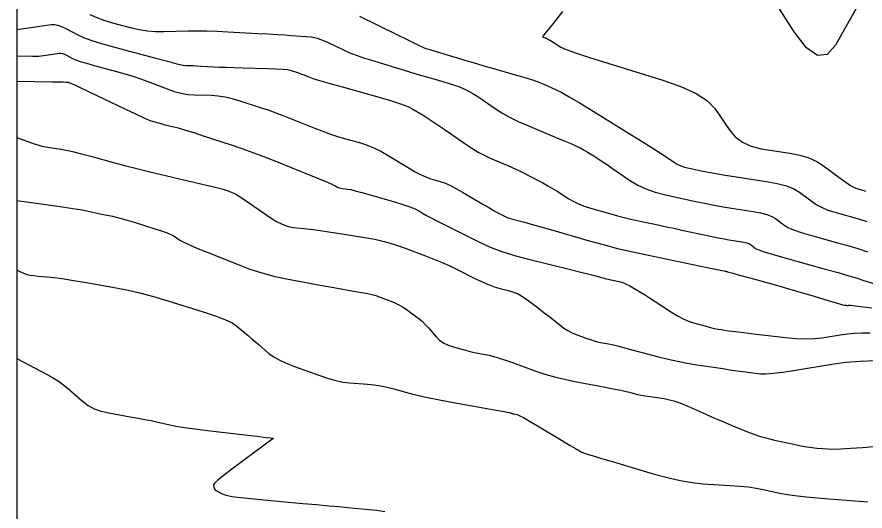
# Model space of a CAD drawing. Extents: x 2082232 to 2083549, y 592624 to 593832.
# Drawn here: x 2082231.8 to 2082307.2, y 592779 to 592822.8 of the extents above; entities that cross this region are included whole.
import ezdxf

# ---------------------------------------------------------------- set-up
doc = ezdxf.new("R2010")
doc.units = 0
for name, color, linetype in [('DT_X_Contour_Major', 7, 'Continuous'), ('DT_X_Contour_Minor', 7, 'Continuous'), ('DT_X_TIN_Hull', 7, 'Continuous')]:
    doc.layers.add(name, color=color, linetype=linetype)

msp = doc.modelspace()

# ---------------------------------------------------------------- linework, layer by layer
at = {"layer": 'DT_X_Contour_Major'}
for points in [[(2082262.222, 592822.904), (2082265.545, 592821.286), (2082266.641, 592820.753), (2082267.437, 592820.369), (2082267.931, 592820.133), (2082268.126, 592820.046), (2082268.377, 592819.971), (2082271.896, 592818.918), (2082272.648, 592818.695), (2082273.373, 592818.482), (2082274.072, 592818.28), (2082274.746, 592818.088), (2082276.507, 592817.589), (2082277.134, 592817.404), (2082277.694, 592817.222), (2082278.186, 592817.043), (2082278.612, 592816.867), (2082279.657, 592816.401), (2082280.161, 592816.149), (2082280.889, 592815.742), (2082281.84, 592815.18), (2082283.015, 592814.462), (2082286.446, 592812.341), (2082287.604, 592811.623), (2082288.504, 592811.06), (2082289.146, 592810.653), (2082289.529, 592810.4), (2082290.208, 592809.934), (2082290.481, 592809.77), (2082290.793, 592809.627), (2082291.142, 592809.506), (2082291.53, 592809.407), (2082292.614, 592809.171), (2082293.103, 592809.073), (2082293.756, 592808.956), (2082294.574, 592808.821), (2082295.556, 592808.667), (2082298.394, 592808.232), (2082299.377, 592808.05), (2082300.199, 592807.831), (2082300.857, 592807.575), (2082301.354, 592807.282), (2082302.462, 592806.452), (2082302.894, 592806.16), (2082303.36, 592805.909), (2082303.859, 592805.697), (2082304.392, 592805.526), (2082305.858, 592805.122), (2082306.502, 592804.935), (2082307.335, 592804.677)], [(2082231.787, 592812.13), (2082233.317, 592811.582), (2082233.651, 592811.473), (2082233.997, 592811.379), (2082234.354, 592811.302), (2082234.722, 592811.241), (2082235.721, 592811.099), (2082236.158, 592811.022), (2082236.721, 592810.898), (2082237.41, 592810.727), (2082238.224, 592810.509), (2082240.564, 592809.865), (2082241.474, 592809.621), (2082242.45, 592809.37), (2082243.491, 592809.113), (2082244.599, 592808.851), (2082247.639, 592808.141), (2082248.649, 592807.904), (2082249.397, 592807.727), (2082249.884, 592807.607), (2082250.11, 592807.547), (2082250.364, 592807.464), (2082250.461, 592807.431), (2082250.563, 592807.395), (2082250.668, 592807.355), (2082250.779, 592807.311), (2082251.078, 592807.19), (2082251.254, 592807.097), (2082251.557, 592806.908), (2082251.987, 592806.624), (2082252.544, 592806.244), (2082254.199, 592805.102), (2082254.8, 592804.721), (2082255.361, 592804.436), (2082255.882, 592804.245), (2082256.363, 592804.148), (2082257.594, 592804.019), (2082258.11, 592803.958), (2082258.735, 592803.875), (2082259.469, 592803.769), (2082260.313, 592803.639), (2082262.709, 592803.263), (2082263.591, 592803.103), (2082264.441, 592802.906), (2082265.26, 592802.672), (2082266.046, 592802.401), (2082268.1, 592801.628), (2082268.854, 592801.335), (2082269.574, 592801.034), (2082270.262, 592800.727), (2082270.916, 592800.413), (2082272.618, 592799.566), (2082273.221, 592799.277), (2082273.755, 592799.045), (2082274.22, 592798.871), (2082274.616, 592798.754), (2082275.579, 592798.52), (2082275.932, 592798.416), (2082276.269, 592798.279), (2082276.59, 592798.109), (2082276.895, 592797.908), (2082277.687, 592797.326), (2082277.994, 592797.098), (2082278.32, 592796.849), (2082278.666, 592796.581), (2082279.031, 592796.293), (2082280.031, 592795.498), (2082280.404, 592795.221), (2082280.771, 592794.986), (2082281.133, 592794.795), (2082281.491, 592794.645), (2082282.436, 592794.304), (2082282.78, 592794.186), (2082283.099, 592794.087), (2082283.396, 592794.008), (2082283.67, 592793.948), (2082284.369, 592793.815), (2082284.704, 592793.743), (2082285.183, 592793.627), (2082285.808, 592793.468), (2082286.578, 592793.265), (2082288.824, 592792.666), (2082289.668, 592792.454), (2082290.518, 592792.264), (2082291.374, 592792.099), (2082292.234, 592791.957), (2082294.536, 592791.611), (2082295.335, 592791.492), (2082296.004, 592791.396), (2082296.544, 592791.323), (2082296.955, 592791.271), (2082297.879, 592791.165), (2082298.334, 592791.155), (2082299.005, 592791.205), (2082299.893, 592791.314), (2082300.998, 592791.482), (2082304.232, 592792.01), (2082305.467, 592792.178), (2082306.745, 592792.289), (2082308.067, 592792.34)]]:
    msp.add_lwpolyline(points, dxfattribs=at)
at = {"layer": 'DT_X_Contour_Minor'}
for points in [[(2082306.396, 592823.598), (2082304.558, 592820.343), (2082303.81, 592819.502), (2082302.946, 592819.42), (2082301.966, 592820.096), (2082300.869, 592821.53), (2082297.789, 592826.367)], [(2082280.292, 592823.315), (2082279.453, 592822.268), (2082278.928, 592821.615), (2082278.719, 592821.355), (2082278.58, 592821.188), (2082278.542, 592821.131), (2082278.529, 592821.086), (2082278.544, 592821.053), (2082278.584, 592821.032), (2082278.728, 592820.991), (2082278.776, 592820.977), (2082278.815, 592820.965), (2082278.844, 592820.955), (2082278.863, 592820.948), (2082278.901, 592820.931), (2082278.945, 592820.906), (2082279.051, 592820.842), (2082279.219, 592820.739), (2082279.448, 592820.598), (2082280.14, 592820.17), (2082280.595, 592819.96), (2082281.443, 592819.649), (2082282.684, 592819.237), (2082284.316, 592818.726), (2082289.194, 592817.227), (2082290.854, 592816.647), (2082292.177, 592816.034), (2082293.162, 592815.385), (2082293.81, 592814.702), (2082295.089, 592812.834), (2082295.628, 592812.203), (2082296.284, 592811.711), (2082297.059, 592811.357), (2082297.951, 592811.142), (2082300.489, 592810.753), (2082301.391, 592810.573), (2082302.192, 592810.327), (2082302.894, 592810.014), (2082303.496, 592809.633), (2082304.967, 592808.53), (2082305.474, 592808.161), (2082305.892, 592807.883), (2082306.22, 592807.694), (2082306.459, 592807.596), (2082306.976, 592807.453), (2082307.215, 592807.383)], [(2082238.254, 592823.05), (2082238.877, 592822.785), (2082239.517, 592822.554), (2082240.175, 592822.357), (2082241.955, 592821.879), (2082242.638, 592821.724), (2082243.351, 592821.618), (2082244.095, 592821.562), (2082244.87, 592821.555), (2082246.977, 592821.603), (2082247.792, 592821.611), (2082248.659, 592821.602), (2082249.577, 592821.574), (2082250.546, 592821.527), (2082253.199, 592821.379), (2082254.131, 592821.326), (2082254.937, 592821.28), (2082255.617, 592821.239), (2082256.171, 592821.204), (2082257.482, 592821.118), (2082257.973, 592821.06), (2082258.465, 592820.95), (2082258.957, 592820.788), (2082259.45, 592820.574), (2082260.763, 592819.935), (2082261.303, 592819.693), (2082261.939, 592819.444), (2082262.671, 592819.19), (2082263.5, 592818.931), (2082266.681, 592817.978), (2082267.464, 592817.743), (2082268.185, 592817.528), (2082268.843, 592817.331), (2082270.514, 592816.831), (2082271.131, 592816.62), (2082271.727, 592816.362), (2082272.302, 592816.057), (2082272.857, 592815.705), (2082274.31, 592814.703), (2082274.9, 592814.326), (2082275.58, 592813.949), (2082276.35, 592813.571), (2082277.209, 592813.192), (2082279.621, 592812.179), (2082280.423, 592811.842), (2082281.017, 592811.591), (2082281.406, 592811.427), (2082281.587, 592811.349), (2082281.797, 592811.256), (2082281.895, 592811.207), (2082282.034, 592811.13), (2082282.212, 592811.025), (2082282.43, 592810.892), (2082283.064, 592810.5), (2082283.346, 592810.32), (2082283.719, 592810.074), (2082284.182, 592809.762), (2082284.734, 592809.384), (2082286.328, 592808.289), (2082286.97, 592807.903), (2082287.702, 592807.569), (2082288.523, 592807.285), (2082289.432, 592807.051), (2082291.977, 592806.497), (2082292.902, 592806.301), (2082293.767, 592806.13), (2082294.571, 592805.984), (2082295.317, 592805.862), (2082297.224, 592805.57), (2082297.884, 592805.447), (2082298.436, 592805.3), (2082298.879, 592805.128), (2082299.212, 592804.932), (2082299.957, 592804.374), (2082300.314, 592804.159), (2082300.828, 592803.935), (2082301.498, 592803.701), (2082302.325, 592803.456), (2082304.74, 592802.791), (2082305.64, 592802.537), (2082306.53, 592802.273), (2082307.41, 592801.999)], [(2082231.787, 592821.715), (2082234.865, 592822.172), (2082235.12, 592822.176), (2082235.417, 592822.119), (2082235.754, 592821.999), (2082236.131, 592821.818), (2082237.192, 592821.253), (2082237.702, 592821.024), (2082238.435, 592820.761), (2082239.391, 592820.465), (2082240.571, 592820.134), (2082244.015, 592819.209), (2082245.158, 592818.905), (2082246.002, 592818.689), (2082246.549, 592818.56), (2082246.798, 592818.519), (2082247.066, 592818.525), (2082247.208, 592818.524), (2082247.436, 592818.516), (2082247.748, 592818.501), (2082248.145, 592818.48), (2082249.317, 592818.415), (2082249.806, 592818.391), (2082250.392, 592818.368), (2082251.075, 592818.346), (2082251.857, 592818.325), (2082254.07, 592818.27), (2082254.819, 592818.245), (2082255.403, 592818.21), (2082255.825, 592818.167), (2082256.083, 592818.114), (2082256.552, 592817.961), (2082256.73, 592817.901), (2082256.91, 592817.836), (2082257.093, 592817.768), (2082257.28, 592817.694), (2082257.78, 592817.492), (2082258.098, 592817.383), (2082258.675, 592817.208), (2082259.511, 592816.966), (2082260.607, 592816.658), (2082263.874, 592815.748), (2082264.988, 592815.425), (2082265.879, 592815.135), (2082266.547, 592814.881), (2082266.992, 592814.66), (2082267.882, 592814.119), (2082268.255, 592813.886), (2082268.709, 592813.59), (2082269.242, 592813.232), (2082269.856, 592812.813), (2082271.598, 592811.611), (2082272.225, 592811.194), (2082272.799, 592810.842), (2082273.321, 592810.557), (2082273.79, 592810.338), (2082274.971, 592809.842), (2082275.418, 592809.649), (2082275.872, 592809.443), (2082276.334, 592809.222), (2082276.803, 592808.988), (2082278.066, 592808.344), (2082278.529, 592808.102), (2082278.973, 592807.857), (2082279.397, 592807.61), (2082279.802, 592807.36), (2082280.855, 592806.691), (2082281.279, 592806.449), (2082281.761, 592806.224), (2082282.3, 592806.017), (2082282.898, 592805.827), (2082284.569, 592805.345), (2082285.184, 592805.173), (2082285.778, 592805.019), (2082286.351, 592804.881), (2082286.901, 592804.761), (2082288.341, 592804.464), (2082288.905, 592804.347), (2082289.52, 592804.217), (2082290.184, 592804.075), (2082290.898, 592803.92), (2082292.868, 592803.491), (2082293.56, 592803.343), (2082294.159, 592803.221), (2082294.665, 592803.126), (2082295.077, 592803.057), (2082296.053, 592802.907), (2082296.391, 592802.845), (2082296.673, 592802.769), (2082296.9, 592802.682), (2082297.07, 592802.581), (2082297.451, 592802.295), (2082297.734, 592802.158), (2082298.296, 592801.961), (2082299.138, 592801.704), (2082300.259, 592801.386), (2082303.621, 592800.46), (2082304.778, 592800.139), (2082305.725, 592799.868), (2082306.463, 592799.65), (2082306.993, 592799.482), (2082308.126, 592799.104)], [(2082231.787, 592819.391), (2082233.179, 592819.365), (2082233.463, 592819.363), (2082233.719, 592819.37), (2082233.946, 592819.385), (2082234.145, 592819.408), (2082235.562, 592819.619), (2082235.691, 592819.621), (2082235.84, 592819.592), (2082236.01, 592819.531), (2082236.2, 592819.44), (2082236.735, 592819.155), (2082237.004, 592819.037), (2082237.411, 592818.894), (2082237.955, 592818.728), (2082238.637, 592818.538), (2082240.638, 592818), (2082241.375, 592817.793), (2082242.085, 592817.574), (2082242.769, 592817.344), (2082243.425, 592817.102), (2082245.141, 592816.442), (2082245.775, 592816.223), (2082246.391, 592816.063), (2082246.988, 592815.962), (2082247.568, 592815.918), (2082249.088, 592815.881), (2082249.673, 592815.84), (2082250.286, 592815.748), (2082250.927, 592815.603), (2082251.597, 592815.406), (2082253.42, 592814.811), (2082254.109, 592814.579), (2082254.81, 592814.329), (2082255.522, 592814.061), (2082256.246, 592813.776), (2082258.19, 592812.991), (2082258.9, 592812.713), (2082259.571, 592812.469), (2082260.204, 592812.259), (2082260.798, 592812.082), (2082262.331, 592811.655), (2082262.916, 592811.466), (2082263.519, 592811.217), (2082264.141, 592810.91), (2082264.782, 592810.544), (2082266.516, 592809.49), (2082267.127, 592809.131), (2082267.662, 592808.847), (2082268.121, 592808.637), (2082268.502, 592808.5), (2082269.416, 592808.235), (2082269.797, 592808.1), (2082270.256, 592807.894), (2082270.792, 592807.618), (2082271.406, 592807.27), (2082273.144, 592806.25), (2082273.735, 592805.906), (2082274.202, 592805.637), (2082274.545, 592805.444), (2082274.765, 592805.328), (2082275.188, 592805.117), (2082275.355, 592805.041), (2082275.538, 592804.971), (2082275.739, 592804.907), (2082275.956, 592804.85), (2082276.557, 592804.703), (2082276.906, 592804.611), (2082277.501, 592804.446), (2082278.342, 592804.207), (2082279.429, 592803.895), (2082282.656, 592802.964), (2082283.893, 592802.622), (2082285.184, 592802.293), (2082286.529, 592801.979), (2082287.928, 592801.678), (2082292.982, 592800.635), (2082293.885, 592800.449), (2082294.441, 592800.334), (2082294.649, 592800.291), (2082294.738, 592800.271), (2082294.769, 592800.265), (2082294.797, 592800.259), (2082294.82, 592800.255), (2082294.838, 592800.252), (2082294.883, 592800.245), (2082294.898, 592800.242), (2082294.911, 592800.239), (2082294.921, 592800.235), (2082294.929, 592800.23), (2082294.946, 592800.217), (2082295.068, 592800.181), (2082295.421, 592800.082), (2082296.004, 592799.92), (2082296.818, 592799.695), (2082299.298, 592799.012), (2082300.187, 592798.765), (2082300.994, 592798.536), (2082301.72, 592798.325), (2082302.365, 592798.131), (2082303.975, 592797.64), (2082304.512, 592797.478), (2082304.914, 592797.359), (2082305.183, 592797.286), (2082305.316, 592797.256), (2082305.495, 592797.235), (2082305.556, 592797.229), (2082305.605, 592797.226), (2082305.643, 592797.225), (2082305.669, 592797.227), (2082305.724, 592797.236), (2082305.745, 592797.239), (2082305.767, 592797.24), (2082305.789, 592797.241), (2082305.812, 592797.241), (2082305.875, 592797.24), (2082306.103, 592797.215), (2082306.738, 592797.141), (2082307.782, 592797.018)], [(2082231.787, 592817.145), (2082234.899, 592817.086), (2082235.483, 592817.075), (2082235.901, 592817.067), (2082236.152, 592817.063), (2082236.238, 592817.062), (2082236.26, 592817.065), (2082236.262, 592817.065), (2082236.264, 592817.064), (2082236.266, 592817.064), (2082236.269, 592817.062), (2082236.277, 592817.058), (2082236.281, 592817.056), (2082236.288, 592817.054), (2082236.296, 592817.051), (2082236.306, 592817.049), (2082236.336, 592817.04), (2082236.358, 592817.033), (2082236.398, 592817.019), (2082236.459, 592816.996), (2082236.539, 592816.965), (2082236.779, 592816.873), (2082236.977, 592816.785), (2082237.393, 592816.589), (2082238.027, 592816.286), (2082238.877, 592815.876), (2082241.435, 592814.639), (2082242.31, 592814.223), (2082243.015, 592813.904), (2082243.551, 592813.682), (2082243.919, 592813.556), (2082244.673, 592813.348), (2082244.944, 592813.274), (2082245.191, 592813.209), (2082245.415, 592813.153), (2082245.615, 592813.105), (2082246.117, 592812.987), (2082246.398, 592812.911), (2082246.863, 592812.77), (2082247.513, 592812.565), (2082248.347, 592812.295), (2082250.818, 592811.488), (2082251.765, 592811.168), (2082252.754, 592810.814), (2082253.786, 592810.424), (2082254.859, 592810), (2082257.776, 592808.822), (2082258.741, 592808.43), (2082259.449, 592808.138), (2082259.899, 592807.944), (2082260.092, 592807.85), (2082260.264, 592807.732), (2082260.342, 592807.691), (2082260.447, 592807.656), (2082260.579, 592807.628), (2082260.738, 592807.606), (2082261.199, 592807.558), (2082261.452, 592807.512), (2082261.866, 592807.412), (2082262.44, 592807.257), (2082263.176, 592807.048), (2082265.351, 592806.416), (2082266.098, 592806.189), (2082266.706, 592805.984), (2082267.176, 592805.799), (2082267.507, 592805.635), (2082268.205, 592805.225), (2082268.547, 592805.035), (2082269.046, 592804.771), (2082269.704, 592804.435), (2082270.52, 592804.026), (2082272.908, 592802.837), (2082273.851, 592802.408), (2082274.889, 592802.013), (2082276.022, 592801.651), (2082277.25, 592801.324), (2082280.65, 592800.495), (2082281.787, 592800.217), (2082282.648, 592800.005), (2082283.232, 592799.858), (2082283.54, 592799.776), (2082283.992, 592799.645), (2082284.167, 592799.597), (2082284.354, 592799.55), (2082284.551, 592799.504), (2082284.76, 592799.459), (2082285.332, 592799.341), (2082285.551, 592799.284), (2082285.779, 592799.202), (2082286.016, 592799.095), (2082286.262, 592798.963), (2082286.93, 592798.578), (2082287.217, 592798.406), (2082287.579, 592798.182), (2082288.015, 592797.904), (2082288.525, 592797.573), (2082289.984, 592796.619), (2082290.516, 592796.292), (2082291.016, 592796.026), (2082291.485, 592795.822), (2082291.923, 592795.679), (2082293.048, 592795.378), (2082293.448, 592795.275), (2082293.804, 592795.191), (2082294.115, 592795.126), (2082294.381, 592795.08), (2082295.033, 592794.982), (2082295.37, 592794.935), (2082295.892, 592794.87), (2082296.601, 592794.785), (2082297.495, 592794.682), (2082300.126, 592794.38), (2082301.067, 592794.293), (2082301.915, 592794.26), (2082302.671, 592794.28), (2082303.334, 592794.354), (2082304.978, 592794.623), (2082305.606, 592794.708), (2082306.256, 592794.765), (2082306.928, 592794.791), (2082307.622, 592794.788)], [(2082231.787, 592806.556), (2082235.613, 592806.011), (2082236.361, 592805.902), (2082236.966, 592805.809), (2082237.426, 592805.732), (2082237.744, 592805.671), (2082238.398, 592805.529), (2082238.65, 592805.475), (2082238.914, 592805.42), (2082239.19, 592805.363), (2082239.479, 592805.304), (2082240.265, 592805.145), (2082240.608, 592805.067), (2082241.048, 592804.95), (2082241.584, 592804.796), (2082242.216, 592804.604), (2082244.031, 592804.041), (2082244.65, 592803.841), (2082245.146, 592803.661), (2082245.52, 592803.503), (2082245.771, 592803.365), (2082246.275, 592803.026), (2082246.569, 592802.863), (2082247.072, 592802.629), (2082247.785, 592802.324), (2082248.706, 592801.947), (2082251.443, 592800.847), (2082252.481, 592800.46), (2082253.544, 592800.123), (2082254.631, 592799.836), (2082255.743, 592799.6), (2082258.739, 592799.036), (2082259.766, 592798.844), (2082260.601, 592798.692), (2082261.243, 592798.578), (2082261.692, 592798.503), (2082262.634, 592798.355), (2082262.988, 592798.289), (2082263.344, 592798.204), (2082263.703, 592798.098), (2082264.064, 592797.971), (2082265.03, 592797.608), (2082265.386, 592797.46), (2082265.731, 592797.29), (2082266.064, 592797.098), (2082266.386, 592796.883), (2082267.228, 592796.279), (2082267.537, 592796.044), (2082267.831, 592795.79), (2082268.112, 592795.517), (2082268.378, 592795.225), (2082269.069, 592794.422), (2082269.351, 592794.144), (2082269.679, 592793.91), (2082270.052, 592793.722), (2082270.471, 592793.579), (2082271.649, 592793.257), (2082272.069, 592793.146), (2082272.444, 592793.053), (2082272.776, 592792.979), (2082273.063, 592792.922), (2082273.77, 592792.797), (2082274.099, 592792.721), (2082274.555, 592792.587), (2082275.139, 592792.395), (2082275.85, 592792.145), (2082277.917, 592791.399), (2082278.715, 592791.132), (2082279.558, 592790.889), (2082280.446, 592790.67), (2082281.38, 592790.475), (2082283.93, 592789.988), (2082284.791, 592789.822), (2082285.46, 592789.688), (2082285.939, 592789.588), (2082286.227, 592789.52), (2082286.739, 592789.383), (2082286.966, 592789.33), (2082287.262, 592789.271), (2082287.627, 592789.208), (2082288.062, 592789.14), (2082289.313, 592788.951), (2082289.797, 592788.857), (2082290.312, 592788.713), (2082290.858, 592788.522), (2082291.434, 592788.282), (2082293.01, 592787.577), (2082293.596, 592787.318), (2082294.17, 592787.07), (2082294.732, 592786.831), (2082295.283, 592786.603), (2082296.736, 592786.008), (2082297.294, 592785.795), (2082297.878, 592785.602), (2082298.487, 592785.43), (2082299.123, 592785.277), (2082300.853, 592784.898), (2082301.467, 592784.77), (2082302.012, 592784.67), (2082302.488, 592784.599), (2082302.894, 592784.556), (2082303.886, 592784.479), (2082304.357, 592784.467), (2082305.027, 592784.487), (2082305.897, 592784.54), (2082306.965, 592784.625), (2082310.079, 592784.896)], [(2082231.787, 592800.343), (2082232.503, 592800.042), (2082232.691, 592799.98), (2082232.948, 592799.925), (2082233.274, 592799.877), (2082233.669, 592799.835), (2082234.816, 592799.731), (2082235.324, 592799.673), (2082235.989, 592799.579), (2082236.81, 592799.447), (2082237.788, 592799.278), (2082240.605, 592798.779), (2082241.68, 592798.568), (2082242.791, 592798.311), (2082243.939, 592798.008), (2082245.124, 592797.657), (2082248.332, 592796.662), (2082249.42, 592796.305), (2082250.279, 592795.98), (2082250.909, 592795.687), (2082251.309, 592795.426), (2082252.071, 592794.774), (2082252.363, 592794.525), (2082252.665, 592794.266), (2082252.979, 592793.997), (2082253.304, 592793.718), (2082254.186, 592792.962), (2082254.576, 592792.677), (2082255.085, 592792.389), (2082255.713, 592792.099), (2082256.46, 592791.806), (2082258.612, 592791.021), (2082259.39, 592790.758), (2082260.113, 592790.557), (2082260.781, 592790.419), (2082261.392, 592790.342), (2082262.948, 592790.222), (2082263.532, 592790.163), (2082264.116, 592790.075), (2082264.701, 592789.958), (2082265.287, 592789.812), (2082266.85, 592789.386), (2082267.502, 592789.221), (2082268.287, 592789.047), (2082269.205, 592788.863), (2082270.255, 592788.67), (2082273.233, 592788.143), (2082274.216, 592787.968), (2082274.932, 592787.838), (2082275.381, 592787.753), (2082275.563, 592787.713), (2082275.692, 592787.667), (2082275.747, 592787.649), (2082275.815, 592787.631), (2082275.896, 592787.613), (2082275.989, 592787.594), (2082276.257, 592787.543), (2082276.445, 592787.466), (2082276.808, 592787.273), (2082277.346, 592786.964), (2082278.06, 592786.54), (2082280.198, 592785.253), (2082280.909, 592784.827), (2082281.438, 592784.514), (2082281.785, 592784.312), (2082281.951, 592784.224), (2082282.152, 592784.137), (2082282.379, 592784.061), (2082282.913, 592783.897), (2082283.752, 592783.644), (2082284.896, 592783.304), (2082288.355, 592782.28), (2082289.603, 592781.937), (2082290.753, 592781.676), (2082291.805, 592781.497), (2082292.759, 592781.4), (2082295.174, 592781.252), (2082296.036, 592781.187), (2082296.813, 592781.106), (2082297.505, 592781.008), (2082298.111, 592780.893), (2082299.613, 592780.563), (2082300.285, 592780.442), (2082301.174, 592780.323), (2082302.281, 592780.207), (2082303.605, 592780.095), (2082307.425, 592779.799)], [(2082231.787, 592792.507), (2082234.411, 592791.137), (2082234.959, 592790.831), (2082235.478, 592790.5), (2082235.968, 592790.144), (2082236.429, 592789.762), (2082237.622, 592788.711), (2082238.102, 592788.351), (2082238.651, 592788.058), (2082239.267, 592787.833), (2082239.951, 592787.675), (2082241.864, 592787.346), (2082242.547, 592787.225), (2082243.161, 592787.109), (2082243.707, 592786.998), (2082244.183, 592786.893), (2082245.362, 592786.619), (2082245.904, 592786.511), (2082246.646, 592786.393), (2082247.587, 592786.263), (2082248.728, 592786.122), (2082252.036, 592785.733), (2082253.122, 592785.606), (2082253.898, 592785.514), (2082254.364, 592785.459), (2082254.521, 592785.44), (2082254.526, 592785.439), (2082254.528, 592785.438), (2082254.532, 592785.437), (2082254.536, 592785.437), (2082254.542, 592785.436), (2082254.558, 592785.435), (2082254.564, 592785.434), (2082254.568, 592785.432), (2082254.571, 592785.428), (2082254.572, 592785.424), (2082254.573, 592785.41), (2082254.57, 592785.403), (2082254.559, 592785.393), (2082254.54, 592785.381), (2082254.515, 592785.365), (2082254.436, 592785.32), (2082254.314, 592785.233), (2082254.006, 592785.008), (2082253.514, 592784.644), (2082252.836, 592784.141), (2082250.782, 592782.613), (2082250.109, 592782.102), (2082249.632, 592781.713), (2082249.35, 592781.447), (2082249.264, 592781.303), (2082249.293, 592781.083), (2082249.315, 592781.004), (2082249.357, 592780.93), (2082249.419, 592780.862), (2082249.502, 592780.799), (2082249.749, 592780.64), (2082249.853, 592780.582), (2082249.978, 592780.526), (2082250.124, 592780.473), (2082250.292, 592780.423), (2082250.768, 592780.293), (2082251.087, 592780.236), (2082251.686, 592780.162), (2082252.566, 592780.07), (2082253.727, 592779.962), (2082257.196, 592779.651), (2082258.421, 592779.54), (2082259.496, 592779.443), (2082260.421, 592779.359), (2082261.195, 592779.288), (2082263.059, 592779.115), (2082263.764, 592779.04), (2082264.484, 592778.943)]]:
    msp.add_lwpolyline(points, dxfattribs=at)
at = {"layer": 'DT_X_TIN_Hull'}
msp.add_lwpolyline([(2082231.787, 592825.945), (2082231.787, 592821.209), (2082231.787, 592816.598), (2082231.787, 592814.033), (2082231.787, 592812.607), (2082231.787, 592808.519), (2082231.787, 592805.267), (2082231.787, 592802.694), (2082231.787, 592801.34), (2082231.787, 592795.916), (2082231.787, 592794.119), (2082231.787, 592793.95), (2082231.787, 592790.183), (2082231.787, 592789.765), (2082231.787, 592783.285), (2082231.787, 592781.755), (2082231.787, 592779.245), (2082231.787, 592776.887)], dxfattribs=at)

doc.saveas('drawing.dxf')
